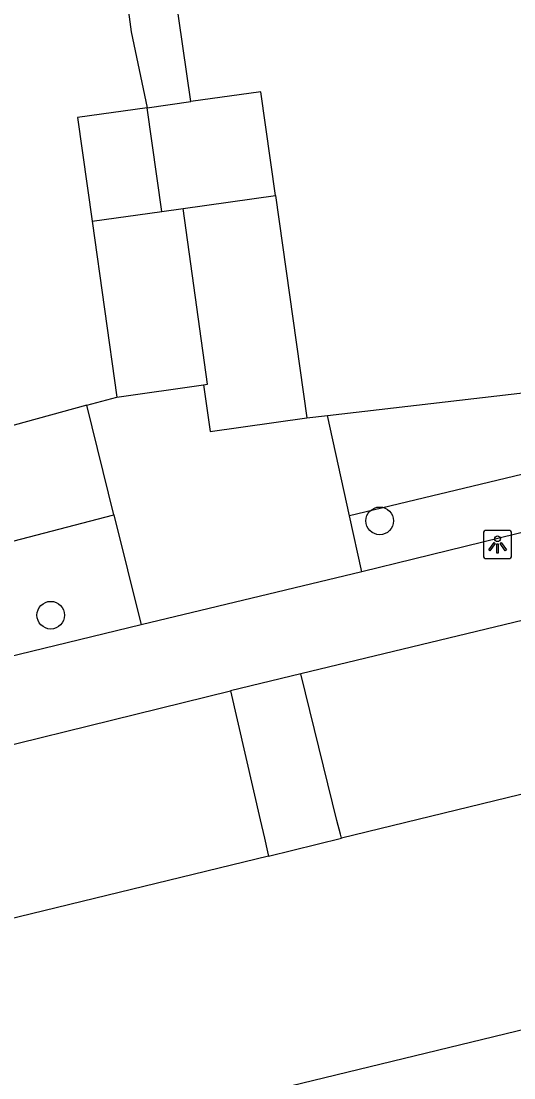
# Model space of a CAD drawing. Extents: x 159053 to 160041, y 380450 to 381422.
# Drawn here: x 159614.28 to 159631.71, y 380837.61 to 380874.99 of the extents above; entities that cross this region are included whole.
import ezdxf

# ---------------------------------------------------------------- set-up
doc = ezdxf.new("R2010")
doc.units = 0
for name, color, linetype in [('IMGEO_Boom', 7, 'Continuous'), ('IMGEO_Groenvoorziening', 7, 'Continuous'), ('IMGEO_Lichtpunt', 7, 'Continuous'), ('IMGEO_Pand', 7, 'Continuous'), ('IMGEO_Rijbaan_lokaal_open', 7, 'Continuous'), ('IMGEO_Voetpad_open', 7, 'Continuous')]:
    doc.layers.add(name, color=color, linetype=linetype)

msp = doc.modelspace()

# ---------------------------------------------------------------- linework, layer by layer
at = {"layer": 'IMGEO_Boom'}
for centre in [(159626.967, 380857.311), (159615.326, 380853.975)]:
    msp.add_circle(centre, 0.489, dxfattribs=at)
at = {"layer": 'IMGEO_Groenvoorziening'}
for points in [[(159625.123, 380861.04), (159633.448, 380862), (159633.145, 380863.976)], [(159651.467, 380863.624), (159625.902, 380857.489)], [(159616.6, 380861.404), (159613.555, 380860.562)], [(159594.391, 380851.493), (159617.562, 380857.523)]]:
    msp.add_lwpolyline(points, dxfattribs=at)
at = {"layer": 'IMGEO_Lichtpunt'}
for p, q in [((159630.637, 380856.88), (159630.637, 380856.073)), ((159630.637, 380856.88), (159630.637, 380856.073)), ((159631.539, 380856.975), (159630.731, 380856.975)), ((159631.539, 380856.975), (159630.731, 380856.975)), ((159631.633, 380856.073), (159631.633, 380856.88)), ((159631.633, 380856.073), (159631.633, 380856.88)), ((159630.731, 380855.979), (159631.539, 380855.979)), ((159630.731, 380855.979), (159631.539, 380855.979))]:
    msp.add_line(p, q, dxfattribs=at)
for points in [[(159631.011, 380856.544), (159631.05, 380856.516), (159630.862, 380856.254), (159630.824, 380856.281), (159631.011, 380856.544)], [(159631.113, 380856.496), (159631.16, 380856.496), (159631.16, 380856.174), (159631.113, 380856.174), (159631.113, 380856.496)], [(159631.223, 380856.516), (159631.261, 380856.543), (159631.448, 380856.281), (159631.409, 380856.253), (159631.223, 380856.516)]]:
    msp.add_lwpolyline(points, dxfattribs=at)
msp.add_circle((159631.136, 380856.678), 0.0994, dxfattribs=at)
for centre, start, end in [((159630.731, 380856.88), 90, 180), ((159630.731, 380856.88), 90, 180), ((159631.539, 380856.88), 0, 90), ((159631.539, 380856.88), 0, 90), ((159630.731, 380856.073), 180, 270), ((159630.731, 380856.073), 180, 270), ((159631.539, 380856.073), 270, 0), ((159631.539, 380856.073), 270, 360)]:
    msp.add_arc(centre, 0.0946, start, end, dxfattribs=at)
at = {"layer": 'IMGEO_Pand'}
for points in [[(159623.281, 380868.821), (159622.764, 380872.488), (159620.278, 380872.138)], [(159618.739, 380871.921), (159620.278, 380872.138)], [(159618.739, 380871.921), (159616.274, 380871.574), (159616.791, 380867.907)], [(159619.256, 380868.254), (159618.739, 380871.921)], [(159620.014, 380868.361), (159623.281, 380868.821)], [(159623.281, 380868.821), (159624.389, 380860.956)], [(159616.791, 380867.907), (159619.256, 380868.254)], [(159619.256, 380868.254), (159620.014, 380868.361)], [(159620.731, 380862.119), (159620.872, 380862.14), (159620.014, 380868.361)], [(159616.791, 380867.907), (159617.667, 380861.688)], [(159617.667, 380861.688), (159620.731, 380862.119)], [(159620.731, 380862.119), (159620.963, 380860.473), (159624.389, 380860.956)]]:
    msp.add_lwpolyline(points, dxfattribs=at)
at = {"layer": 'IMGEO_Rijbaan_lokaal_open'}
for points in [[(159580.633, 380826.862), (159594.636, 380830.246), (159614.623, 380835.096), (159634.598, 380839.941), (159654.61, 380844.821), (159674.597, 380849.669), (159694.58, 380854.51), (159701.602, 380856.185), (159703.562, 380856.689), (159705.532, 380857.109), (159707.466, 380857.527), (159710.479, 380858.158), (159710.496, 380858.162)], [(159624.172, 380851.899), (159621.692, 380851.3)], [(159625.609, 380846.085), (159625.573, 380846.233), (159625.453, 380846.719), (159625.3, 380847.339), (159624.172, 380851.899)], [(159621.692, 380851.3), (159622.738, 380846.735), (159622.886, 380846.091), (159622.998, 380845.603), (159623.033, 380845.458)], [(159639.616, 380849.496), (159625.609, 380846.085)], [(159623.033, 380845.458), (159625.609, 380846.085)], [(159623.033, 380845.458), (159608.917, 380842.02)]]:
    msp.add_lwpolyline(points, dxfattribs=at)
at = {"layer": 'IMGEO_Voetpad_open'}
for points in [[(159620.278, 380872.138), (159619.575, 380877.052)], [(159617.89, 380876.74), (159618.166, 380874.604), (159618.739, 380871.921)], [(159616.6, 380861.404), (159617.667, 380861.688)], [(159651.924, 380861.782), (159626.337, 380855.507)], [(159617.562, 380857.523), (159616.6, 380861.404)], [(159624.389, 380860.956), (159625.123, 380861.04)], [(159625.902, 380857.489), (159625.123, 380861.04)], [(159617.562, 380857.523), (159618.527, 380853.633)], [(159626.337, 380855.507), (159625.902, 380857.489)], [(159626.337, 380855.507), (159618.527, 380853.633)], [(159636.612, 380854.89), (159624.172, 380851.899)], [(159618.527, 380853.633), (159595.569, 380848.055)], [(159609.141, 380848.211), (159621.692, 380851.3)]]:
    msp.add_lwpolyline(points, dxfattribs=at)

doc.saveas('drawing.dxf')
